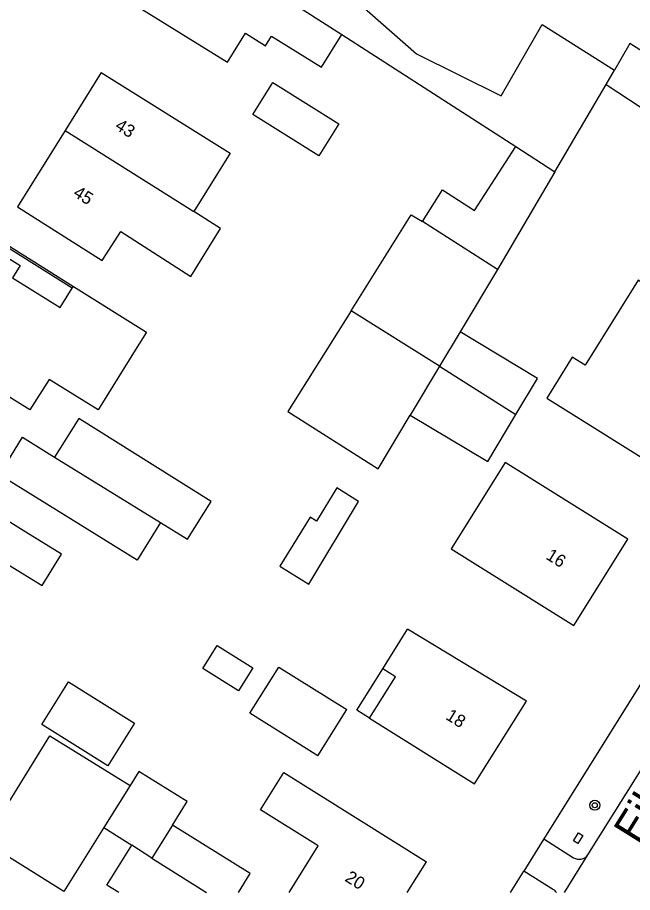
# Model space of a CAD drawing. Extents: x 136000 to 141014, y 402000 to 403500.
# Drawn here: x 138177.2 to 138226.1, y 402000 to 402069.7 of the extents above; entities that cross this region are included whole.
import ezdxf

# ---------------------------------------------------------------- set-up
doc = ezdxf.new("R2010")
doc.units = 0
for name, color, linetype in [('gg-afsc-muur', 7, 'Continuous'), ('gg-anno-huisnummerreeks BGT', 7, 'Continuous'), ('gg-anno-openbare ruimte label', 7, 'Continuous'), ('gg-bbg-bijgebouw', 7, 'Continuous'), ('gg-bbg-gedigitaliseerde bebouwing', 7, 'Continuous'), ('gg-bbg-gedigitaliseerde bijgebouw', 7, 'Continuous'), ('gg-bbg-hoofdgebouw', 7, 'Continuous'), ('gg-bbg-luifel en loopbrug', 7, 'Continuous'), ('gg-bbg-tussenscheiding', 7, 'Continuous'), ('gg-knt-verharding', 7, 'Continuous'), ('gg-knt-verharding nz', 7, 'Continuous'), ('gt-symb-boom', 7, 'Continuous'), ('gt-symb-kolk center center', 7, 'Continuous')]:
    doc.layers.add(name, color=color, linetype=linetype)

# ---------------------------------------------------------------- blocks, each defined once
blk = doc.blocks.new('gt0-KOLKCC')
at = {"layer": 'gt-symb-kolk center center'}
blk.add_lwpolyline([(-0.375, 0.2), (0.375, 0.2), (0.375, -0.2), (-0.375, -0.2)], close=True, dxfattribs=at)
blk = doc.blocks.new('gt0-BOOM')
at = {"layer": 'gt-symb-boom'}
for radius in [0.4, 0.2]:
    blk.add_circle((0, 0), radius, dxfattribs=at)

msp = doc.modelspace()

# ---------------------------------------------------------------- linework, layer by layer
at = {"layer": 'gg-afsc-muur'}
msp.add_lwpolyline([(138181.517, 402048.11), (138175.478, 402051.883), (138175.569, 402052.032), (138181.61, 402048.259)], dxfattribs=at)
at = {"layer": 'gg-bbg-bijgebouw'}
for p, q in [((138175.693, 402033.245), (138177.562, 402036.248)), ((138201.084, 402010.883), (138203.377, 402014.556))]:
    msp.add_line(p, q, dxfattribs=at)
at = {"layer": 'gg-bbg-gedigitaliseerde bebouwing'}
for p, q in [((138202.977, 402068.305), (138216.839, 402059.379)), ((138219.955, 402057.373), (138224.042, 402064.329)), ((138193.328, 402052.868), (138191.189, 402054.215)), ((138187.434, 402044.621), (138186.407, 402042.976)), ((138177.82, 402028.675), (138172.658, 402031.905)), ((138214.47, 402025.626), (138221.471, 402021.26)), ((138206.251, 402017.814), (138208.215, 402020.957)), ((138217.691, 402015.24), (138208.215, 402020.957))]:
    msp.add_line(p, q, dxfattribs=at)
for points in [[(138202.812, 402075.295), (138201.505, 402073.32), (138208.926, 402066.766), (138215.691, 402063.427), (138218.954, 402069.093), (138224.712, 402065.469)], [(138187.071, 402070.33), (138193.879, 402066.116), (138195.312, 402068.408)], [(138195.312, 402068.408), (138196.917, 402067.417), (138197.38, 402068.166), (138201.368, 402065.702), (138202.977, 402068.305)], [(138183.831, 402065.28), (138194.096, 402058.874), (138191.189, 402054.215)], [(138177.161, 402054.59), (138183.911, 402050.316), (138185.396, 402052.614)], [(138185.396, 402052.614), (138190.965, 402049.044), (138193.328, 402052.868)], [(138232.688, 402044.943), (138226.605, 402048.747), (138222.379, 402041.988)], [(138186.407, 402042.976), (138183.59, 402038.428), (138179.679, 402040.85), (138178.141, 402038.433), (138170.171, 402043.36)], [(138222.379, 402041.988), (138221.351, 402042.631), (138219.311, 402039.368), (138228.971, 402033.34)], [(138225.761, 402028.13), (138216.002, 402034.23), (138211.703, 402027.356), (138214.47, 402025.626)], [(138176.431, 402026.088), (138179.106, 402024.432), (138180.649, 402026.924), (138177.82, 402028.675)], [(138205.202, 402013.871), (138207.268, 402017.178), (138206.251, 402017.814)], [(138198.796, 402000), (138201.116, 402003.71), (138196.519, 402006.585), (138198.374, 402009.55), (138209.731, 402002.45)]]:
    msp.add_lwpolyline(points, dxfattribs=at)
at = {"layer": 'gg-bbg-gedigitaliseerde bijgebouw'}
for p, q in [((138224.042, 402064.329), (138229.684, 402060.598)), ((138219.955, 402057.373), (138215.395, 402049.612)), ((138215.395, 402049.612), (138212.408, 402044.632)), ((138177.562, 402036.248), (138180.112, 402034.661)), ((138186.121, 402008.518), (138184.04, 402005.18)), ((138189.508, 402005.362), (138187.865, 402002.728)), ((138187.865, 402002.728), (138186.257, 402003.777))]:
    msp.add_line(p, q, dxfattribs=at)
for points in [[(138228.622, 402065.882), (138225.927, 402067.58), (138224.712, 402065.469)], [(138209.406, 402053.408), (138211.014, 402055.945), (138213.569, 402054.3), (138216.839, 402059.379)], [(138203.742, 402046.315), (138208.515, 402053.964), (138209.406, 402053.408)], [(138203.742, 402046.315), (138198.676, 402038.281), (138205.875, 402033.741), (138208.437, 402038.012)], [(138216.863, 402038.049), (138218.589, 402040.926), (138212.408, 402044.632)], [(138188.546, 402029.467), (138190.687, 402028.125), (138192.574, 402031.136), (138182.043, 402037.739), (138180.112, 402034.661)], [(138208.437, 402038.012), (138214.618, 402034.305), (138216.863, 402038.049)], [(138188.546, 402029.467), (138186.684, 402026.454), (138175.693, 402033.245)], [(138198.054, 402025.971), (138200.36, 402024.546), (138204.316, 402031.142), (138202.602, 402032.209), (138200.968, 402029.564), (138200.466, 402029.874), (138198.054, 402025.971)], [(138191.926, 402017.829), (138193.065, 402019.657), (138195.893, 402017.893), (138194.754, 402016.066), (138191.926, 402017.829)], [(138201.084, 402010.883), (138195.668, 402014.265), (138197.961, 402017.938), (138203.377, 402014.556)], [(138179.101, 402013.367), (138181.219, 402016.76), (138186.478, 402013.477), (138184.361, 402010.084), (138179.101, 402013.367)], [(138184.04, 402005.18), (138180.857, 402000.076), (138174.488, 402004.036), (138179.741, 402012.485), (138186.121, 402008.518)], [(138194.754, 402000), (138195.693, 402001.506), (138189.508, 402005.362)], [(138185.221, 402000), (138184.271, 402000.592), (138186.257, 402003.777)]]:
    msp.add_lwpolyline(points, dxfattribs=at)
at = {"layer": 'gg-bbg-hoofdgebouw'}
for p, q in [((138183.831, 402065.28), (138180.948, 402060.66)), ((138180.948, 402060.66), (138177.161, 402054.59)), ((138181.517, 402048.11), (138181.61, 402048.259)), ((138181.61, 402048.259), (138187.434, 402044.621)), ((138221.471, 402021.26), (138225.761, 402028.13)), ((138213.571, 402008.64), (138217.691, 402015.24)), ((138205.202, 402013.871), (138213.571, 402008.64)), ((138208.196, 402000), (138209.731, 402002.45))]:
    msp.add_line(p, q, dxfattribs=at)
msp.add_lwpolyline([(138174.501, 402050.35), (138175.114, 402049.969), (138175.711, 402050.929), (138177.356, 402049.906), (138176.759, 402048.946), (138180.553, 402046.568), (138181.517, 402048.11)], dxfattribs=at)
at = {"layer": 'gg-bbg-luifel en loopbrug'}
msp.add_line((138184.04, 402005.18), (138186.257, 402003.777), dxfattribs=at)
for points in [[(138197.49, 402064.484), (138202.75, 402061.201), (138201.162, 402058.656), (138195.902, 402061.938), (138197.49, 402064.484)], [(138205.202, 402013.871), (138204.184, 402014.507), (138206.251, 402017.814)], [(138189.508, 402005.362), (138190.676, 402007.234), (138186.819, 402009.638), (138186.121, 402008.518)]]:
    msp.add_lwpolyline(points, dxfattribs=at)
at = {"layer": 'gg-bbg-tussenscheiding'}
for p, q in [((138190.689, 402076.218), (138202.977, 402068.305)), ((138224.042, 402064.329), (138224.712, 402065.469)), ((138180.948, 402060.66), (138191.189, 402054.215)), ((138216.839, 402059.379), (138219.955, 402057.373)), ((138215.395, 402049.612), (138209.406, 402053.408)), ((138210.766, 402041.894), (138203.742, 402046.315)), ((138212.408, 402044.632), (138210.766, 402041.894)), ((138210.766, 402041.894), (138208.437, 402038.012)), ((138210.766, 402041.894), (138216.863, 402038.049)), ((138180.112, 402034.661), (138188.546, 402029.467)), ((138187.865, 402002.728), (138192.209, 402000))]:
    msp.add_line(p, q, dxfattribs=at)
at = {"layer": 'gg-knt-verharding'}
for p, q in [((138231.767, 402024.579), (138219.09, 402004.274)), ((138222.58, 402002.987), (138232.204, 402018.381)), ((138219.09, 402004.274), (138217.486, 402001.705)), ((138219.09, 402004.274), (138221.455, 402002.773)), ((138216.421, 402000), (138217.486, 402001.705)), ((138219.862, 402000.223), (138217.486, 402001.705))]:
    msp.add_line(p, q, dxfattribs=at)
for centre, radius, start, end in [((138221.904, 402003.478), 0.836, 237.5165, 324.02401), ((138219.383, 401999.509), 0.86, 34.8458, 56.17277)]:
    msp.add_arc(centre, radius, start, end, dxfattribs=at)
at = {"layer": 'gg-knt-verharding nz'}
msp.add_line((138220.72, 402000), (138222.58, 402002.987), dxfattribs=at)

# ---------------------------------------------------------------- block references
at = {"layer": 'gt-symb-boom'}
msp.add_blockref('gt0-BOOM', (138223.14, 402006.943), dxfattribs=at)
at = {"layer": 'gt-symb-kolk center center', "rotation": 58.147729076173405}
msp.add_blockref('gt0-KOLKCC', (138221.81, 402004.319), dxfattribs=at)

# ---------------------------------------------------------------- texts
at = {"layer": 'gg-anno-huisnummerreeks BGT'}
for s, rotation, p in [('43', 328, (138184.849, 402060.825)), ('45', 328, (138181.514, 402055.48)), ('16', 328, (138219.174, 402026.602)), ('18', 328, (138211.189, 402013.845)), ('20', 327.9, (138203.163, 402000.962))]:
    msp.add_text(s, height=1, rotation=rotation, dxfattribs=at).set_placement(p)
at = {"layer": 'gg-anno-openbare ruimte label'}
msp.add_text('Eikenlaan', height=2.5, rotation=58, dxfattribs=at).set_placement((138226.634, 402003.722))

doc.saveas('drawing.dxf')
